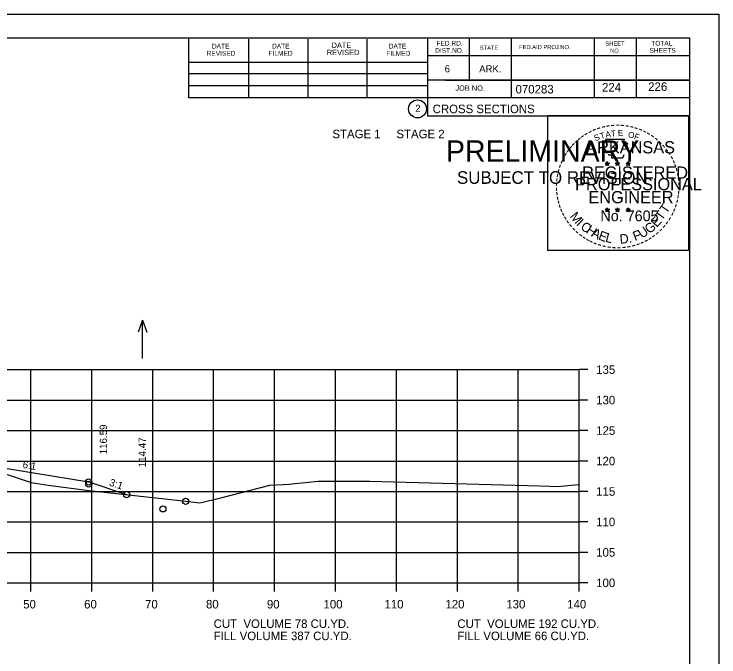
# Model space of a CAD drawing. Extents: x 1175611 to 1176402, y -433344 to -416213.
# Drawn here: x 1175828.2 to 1175943.9, y -416808.7 to -416703.2 of the extents above; entities that cross this region are included whole.
import ezdxf

# ---------------------------------------------------------------- set-up
doc = ezdxf.new("R2010")
doc.units = 0
for name, color, linetype in [('Default', 7, 'Continuous'), ('R_Axis', 7, 'Continuous'), ('R_Axis Annot', 7, 'Continuous'), ('R_Border', 7, 'Continuous'), ('R_Border Notes', 7, 'Continuous'), ('R_Border PE', 7, 'Continuous'), ('R_Border Prem', 7, 'Continuous'), ('R_Exist Surface', 7, 'Continuous'), ('R_Fin Surface', 7, 'Continuous'), ('R_Grid', 7, 'Continuous'), ('R_No Plot', 7, 'Continuous'), ('R_Water Annot', 7, 'Continuous'), ('R_Xsect Elev', 7, 'Continuous'), ('R_Xsect Slope', 7, 'Continuous')]:
    doc.layers.add(name, color=color, linetype=linetype)

msp = doc.modelspace()

# ---------------------------------------------------------------- linework, layer by layer
at = {"layer": 'R_Axis'}
for p, q in [((1175920.97, -416796.52), (1175920.97, -416761.52)), ((1175922.37, -416761.52), (1175920.97, -416761.52)), ((1175922.37, -416766.52), (1175920.97, -416766.52)), ((1175922.37, -416771.52), (1175920.97, -416771.52)), ((1175922.37, -416776.52), (1175920.97, -416776.52)), ((1175922.37, -416781.52), (1175920.97, -416781.52)), ((1175922.37, -416786.52), (1175920.97, -416786.52)), ((1175922.37, -416791.52), (1175920.97, -416791.52)), ((1175640.97, -416796.52), (1175920.97, -416796.52)), ((1175830.97, -416797.92), (1175830.97, -416796.52)), ((1175840.97, -416797.92), (1175840.97, -416796.52)), ((1175850.97, -416797.92), (1175850.97, -416796.52)), ((1175860.97, -416797.92), (1175860.97, -416796.52)), ((1175870.97, -416797.92), (1175870.97, -416796.52)), ((1175880.97, -416797.92), (1175880.97, -416796.52)), ((1175890.97, -416797.92), (1175890.97, -416796.52)), ((1175900.97, -416797.92), (1175900.97, -416796.52)), ((1175910.97, -416797.92), (1175910.97, -416796.52)), ((1175920.97, -416797.92), (1175920.97, -416796.52)), ((1175922.37, -416796.52), (1175920.97, -416796.52))]:
    msp.add_line(p, q, dxfattribs=at)
at = {"layer": 'R_Border'}
for p, q in [((1175622.97, -416707.06), (1175939.15, -416707.06)), ((1175856.89, -416716.94), (1175856.89, -416707.06)), ((1175866.75, -416716.94), (1175866.75, -416707.26)), ((1175876.51, -416716.94), (1175876.51, -416707.26)), ((1175886.19, -416716.94), (1175886.19, -416707.26)), ((1175896.05, -416707.06), (1175896.05, -416719.86)), ((1175902.89, -416707.06), (1175902.89, -416714)), ((1175909.83, -416707.06), (1175909.83, -416716.94)), ((1175923.41, -416707.06), (1175923.41, -416716.94)), ((1175930.35, -416707.06), (1175930.35, -416716.94)), ((1175939.15, -416912.52), (1175939.15, -416707.06)), ((1175939.15, -416710), (1175896.05, -416710)), ((1175939.15, -416709.98), (1175939.15, -416709.98)), ((1175856.89, -416711.08), (1175896.05, -416711.08)), ((1175856.89, -416712.94), (1175896.05, -416712.94)), ((1175939.15, -416714), (1175896.05, -416714)), ((1175899.01, -416714), (1175939.15, -416714)), ((1175856.89, -416716.94), (1175856.89, -416714.88)), ((1175856.89, -416714.88), (1175896.05, -416714.88)), ((1175939.15, -416716.94), (1175856.89, -416716.94)), ((1175896.05, -416719.86), (1175939.15, -416719.86))]:
    msp.add_line(p, q, dxfattribs=at)
msp.add_circle((1175894.44, -416718.73), 1.47, dxfattribs=at)
at = {"layer": 'R_Border PE'}
for p, q in [((1175925.23, -416727.62), (1175925.58, -416727.73)), ((1175925.23, -416727.62), (1175925.49, -416727.66)), ((1175925.23, -416727.62), (1175925.47, -416727.74)), ((1175925.37, -416728.03), (1175925.58, -416727.73)), ((1175925.37, -416728.03), (1175925.49, -416727.78)), ((1175925.37, -416728.03), (1175925.58, -416727.81)), ((1175925.58, -416727.36), (1175925.54, -416727.62)), ((1175925.58, -416727.73), (1175925.58, -416727.36)), ((1175925.58, -416727.36), (1175925.63, -416727.61)), ((1175925.93, -416727.62), (1175925.58, -416727.73)), ((1175925.8, -416728.03), (1175925.58, -416727.73)), ((1175925.8, -416728.03), (1175925.58, -416727.81)), ((1175925.93, -416727.62), (1175925.64, -416727.67)), ((1175925.8, -416728.03), (1175925.66, -416727.73)), ((1175925.93, -416727.62), (1175925.73, -416727.72)), ((1175926.9, -416727.62), (1175927.25, -416727.73)), ((1175926.9, -416727.62), (1175927.16, -416727.66)), ((1175926.9, -416727.62), (1175927.14, -416727.74)), ((1175927.04, -416728.03), (1175927.25, -416727.73)), ((1175927.04, -416728.03), (1175927.16, -416727.78)), ((1175927.04, -416728.03), (1175927.25, -416727.81)), ((1175927.25, -416727.36), (1175927.21, -416727.62)), ((1175927.25, -416727.73), (1175927.25, -416727.36)), ((1175927.25, -416727.36), (1175927.3, -416727.61)), ((1175927.6, -416727.62), (1175927.25, -416727.73)), ((1175927.47, -416728.03), (1175927.25, -416727.73)), ((1175927.47, -416728.03), (1175927.25, -416727.81)), ((1175927.6, -416727.62), (1175927.31, -416727.67)), ((1175927.47, -416728.03), (1175927.33, -416727.73)), ((1175927.6, -416727.62), (1175927.4, -416727.72)), ((1175928.67, -416727.63), (1175929.02, -416727.74)), ((1175928.67, -416727.63), (1175928.92, -416727.67)), ((1175928.67, -416727.63), (1175928.91, -416727.75)), ((1175928.8, -416728.04), (1175929.02, -416727.74)), ((1175928.8, -416728.04), (1175928.93, -416727.79)), ((1175928.8, -416728.04), (1175929.02, -416727.82)), ((1175929.02, -416727.38), (1175928.98, -416727.63)), ((1175929.02, -416727.74), (1175929.02, -416727.38)), ((1175929.02, -416727.38), (1175929.07, -416727.63)), ((1175929.36, -416727.63), (1175929.02, -416727.74)), ((1175929.23, -416728.04), (1175929.02, -416727.74)), ((1175929.23, -416728.04), (1175929.02, -416727.82)), ((1175929.36, -416727.63), (1175929.08, -416727.68)), ((1175929.23, -416728.04), (1175929.09, -416727.75)), ((1175929.36, -416727.63), (1175929.16, -416727.73)), ((1175925.23, -416735.19), (1175925.58, -416735.3)), ((1175925.23, -416735.19), (1175925.48, -416735.24)), ((1175925.23, -416735.19), (1175925.47, -416735.31)), ((1175925.36, -416735.6), (1175925.58, -416735.3)), ((1175925.58, -416734.94), (1175925.54, -416735.19)), ((1175925.58, -416735.3), (1175925.58, -416734.94)), ((1175925.58, -416734.94), (1175925.63, -416735.19)), ((1175925.93, -416735.19), (1175925.58, -416735.3)), ((1175925.79, -416735.6), (1175925.58, -416735.3)), ((1175925.93, -416735.19), (1175925.64, -416735.24)), ((1175925.79, -416735.6), (1175925.66, -416735.31)), ((1175925.93, -416735.19), (1175925.72, -416735.29)), ((1175926.9, -416735.19), (1175927.25, -416735.3)), ((1175926.9, -416735.19), (1175927.15, -416735.24)), ((1175926.9, -416735.19), (1175927.14, -416735.31)), ((1175927.03, -416735.6), (1175927.25, -416735.3)), ((1175927.25, -416734.94), (1175927.21, -416735.19)), ((1175927.25, -416735.3), (1175927.25, -416734.94)), ((1175927.25, -416734.94), (1175927.3, -416735.19)), ((1175927.6, -416735.19), (1175927.25, -416735.3)), ((1175927.46, -416735.6), (1175927.25, -416735.3)), ((1175927.6, -416735.19), (1175927.31, -416735.24)), ((1175927.46, -416735.6), (1175927.32, -416735.31)), ((1175927.6, -416735.19), (1175927.39, -416735.29)), ((1175928.67, -416735.2), (1175929.02, -416735.31)), ((1175928.67, -416735.2), (1175928.92, -416735.25)), ((1175928.67, -416735.2), (1175928.9, -416735.32)), ((1175928.8, -416735.61), (1175929.02, -416735.31)), ((1175929.02, -416734.95), (1175928.97, -416735.2)), ((1175929.02, -416735.31), (1175929.02, -416734.95)), ((1175929.02, -416734.95), (1175929.06, -416735.2)), ((1175929.36, -416735.2), (1175929.02, -416735.31)), ((1175929.23, -416735.61), (1175929.02, -416735.31)), ((1175929.36, -416735.2), (1175929.08, -416735.25)), ((1175929.23, -416735.61), (1175929.09, -416735.32)), ((1175929.36, -416735.2), (1175929.16, -416735.3)), ((1175925.36, -416735.6), (1175925.49, -416735.35)), ((1175925.36, -416735.6), (1175925.58, -416735.38)), ((1175925.79, -416735.6), (1175925.58, -416735.38)), ((1175927.03, -416735.6), (1175927.16, -416735.35)), ((1175927.03, -416735.6), (1175927.25, -416735.38)), ((1175927.46, -416735.6), (1175927.25, -416735.38)), ((1175928.8, -416735.61), (1175928.93, -416735.36)), ((1175928.8, -416735.61), (1175929.01, -416735.39)), ((1175929.23, -416735.61), (1175929.01, -416735.39))]:
    msp.add_line(p, q, dxfattribs=at)
for points in [[(1175925.28, -416723.74), (1175925.54, -416724.57)], [(1175928.79, -416724.66), (1175928.93, -416724.38), (1175928.24, -416724.4), (1175928.39, -416723.74), (1175925.28, -416723.74)], [(1175925.77, -416726.16), (1175925.77, -416726.25), (1175926.33, -416726.27), (1175926.28, -416726.74), (1175928.15, -416726.74), (1175928.35, -416726.21)], [(1175925.58, -416727.36), (1175925.8, -416728.03), (1175925.23, -416727.62), (1175925.93, -416727.62), (1175925.37, -416728.03), (1175925.58, -416727.36)], [(1175927.25, -416727.36), (1175927.47, -416728.03), (1175926.9, -416727.62), (1175927.6, -416727.62), (1175927.04, -416728.03), (1175927.25, -416727.36)], [(1175929.02, -416727.38), (1175929.23, -416728.04), (1175928.67, -416727.63), (1175929.36, -416727.63), (1175928.8, -416728.04), (1175929.02, -416727.38)], [(1175925.58, -416734.94), (1175925.79, -416735.6), (1175925.23, -416735.19), (1175925.93, -416735.19), (1175925.36, -416735.6), (1175925.58, -416734.94)], [(1175927.25, -416734.94), (1175927.46, -416735.6), (1175926.9, -416735.19), (1175927.6, -416735.19), (1175927.03, -416735.6), (1175927.25, -416734.94)], [(1175929.02, -416734.95), (1175929.23, -416735.61), (1175928.67, -416735.2), (1175929.36, -416735.2), (1175928.8, -416735.61), (1175929.02, -416734.95)]]:
    msp.add_lwpolyline(points, dxfattribs=at)
for centre, radius in [((1175925.58, -416727.73), 0.172), ((1175925.58, -416727.73), 0.145), ((1175925.58, -416727.73), 0.116), ((1175925.58, -416727.73), 0.0991), ((1175925.58, -416727.73), 0.0747), ((1175925.58, -416727.73), 0.0495), ((1175925.58, -416727.73), 0.0296), ((1175927.25, -416727.73), 0.172), ((1175927.25, -416727.73), 0.145), ((1175927.25, -416727.73), 0.116), ((1175927.25, -416727.73), 0.0991), ((1175927.25, -416727.73), 0.0747), ((1175927.25, -416727.73), 0.0495), ((1175927.25, -416727.73), 0.0296), ((1175929.02, -416727.74), 0.172), ((1175929.02, -416727.74), 0.145), ((1175929.02, -416727.74), 0.116), ((1175929.02, -416727.74), 0.0991), ((1175929.02, -416727.74), 0.0747), ((1175929.02, -416727.74), 0.0495), ((1175929.02, -416727.74), 0.0296), ((1175925.58, -416735.3), 0.172), ((1175925.58, -416735.3), 0.145), ((1175925.58, -416735.3), 0.116), ((1175925.58, -416735.3), 0.0991), ((1175925.58, -416735.3), 0.0747), ((1175925.58, -416735.3), 0.0495), ((1175925.58, -416735.3), 0.0296), ((1175927.25, -416735.3), 0.172), ((1175927.25, -416735.3), 0.145), ((1175927.25, -416735.3), 0.116), ((1175927.25, -416735.3), 0.0991), ((1175927.25, -416735.3), 0.0747), ((1175927.25, -416735.3), 0.0495), ((1175927.25, -416735.3), 0.0296), ((1175929.01, -416735.31), 0.172), ((1175929.01, -416735.31), 0.145), ((1175929.01, -416735.31), 0.116), ((1175929.01, -416735.31), 0.0991), ((1175929.01, -416735.31), 0.0747), ((1175929.01, -416735.31), 0.0495), ((1175929.01, -416735.31), 0.0296)]:
    msp.add_circle(centre, radius, dxfattribs=at)
at = {"layer": 'R_Exist Surface'}
msp.add_lwpolyline([(1175823.16, -416777.44), (1175831.01, -416780.06), (1175833.81, -416780.48), (1175840.56, -416781.34), (1175854.9, -416782.97), (1175858.69, -416783.39), (1175862.14, -416782.58), (1175870.2, -416780.51), (1175872.32, -416780.39), (1175873.34, -416780.31), (1175874.34, -416780.23), (1175878.1, -416779.81), (1175884.19, -416779.84), (1175886.62, -416779.84), (1175914.48, -416780.62), (1175917.81, -416780.71), (1175918.04, -416780.67), (1175920.81, -416780.4)], dxfattribs=at)
at = {"layer": 'R_Fin Surface'}
msp.add_lwpolyline([(1175716.98, -416780.07), (1175721.47, -416781.8), (1175738.2, -416777.61), (1175743.47, -416776.3), (1175749.47, -416776.06), (1175751.47, -416776.02), (1175780.97, -416775.43), (1175810.47, -416776.02), (1175812.47, -416776.06), (1175818.47, -416776.3), (1175826.75, -416777.67), (1175840.47, -416779.96), (1175846.69, -416782.04)], dxfattribs=at)
at = {"layer": 'R_Grid'}
for p, q in [((1175640.97, -416761.52), (1175920.97, -416761.52)), ((1175830.97, -416796.52), (1175830.97, -416761.52)), ((1175840.97, -416796.52), (1175840.97, -416761.52)), ((1175850.97, -416796.52), (1175850.97, -416761.52)), ((1175860.97, -416796.52), (1175860.97, -416761.52)), ((1175870.97, -416796.52), (1175870.97, -416761.52)), ((1175880.97, -416796.52), (1175880.97, -416761.52)), ((1175890.97, -416796.52), (1175890.97, -416761.52)), ((1175900.97, -416796.52), (1175900.97, -416761.52)), ((1175910.97, -416796.52), (1175910.97, -416761.52)), ((1175920.97, -416796.52), (1175920.97, -416761.52)), ((1175640.97, -416766.52), (1175920.97, -416766.52)), ((1175640.97, -416771.52), (1175920.97, -416771.52)), ((1175640.97, -416776.52), (1175920.97, -416776.52)), ((1175640.97, -416781.52), (1175920.97, -416781.52)), ((1175640.97, -416786.52), (1175920.97, -416786.52)), ((1175640.97, -416791.52), (1175920.97, -416791.52)), ((1175640.97, -416796.52), (1175920.97, -416796.52))]:
    msp.add_line(p, q, dxfattribs=at)
at = {"layer": 'R_No Plot'}
msp.add_line((1175610.57, -416703.17), (1175943.91, -416703.17), dxfattribs=at)
for points in [[(1175610.57, -416703.17), (1175943.91, -416703.17), (1175943.91, -416916.51), (1175610.57, -416916.51)], [(1175915.82, -416719.83), (1175938.92, -416719.83), (1175938.92, -416741.98), (1175915.82, -416741.98)]]:
    msp.add_lwpolyline(points, close=True, dxfattribs=at)
for centre in [(1175840.47, -416779.96), (1175840.47, -416780.32), (1175846.69, -416782.04), (1175846.69, -416782.04), (1175856.37, -416783.13), (1175852.64, -416784.38)]:
    msp.add_circle(centre, 0.5, dxfattribs=at)
at = {"layer": 'R_Water Annot'}
for p, q in [((1175849.28, -416753.43), (1175848.58, -416755.35)), ((1175849.28, -416759.71), (1175849.28, -416753.43)), ((1175849.28, -416753.43), (1175849.98, -416755.35))]:
    msp.add_line(p, q, dxfattribs=at)

# ---------------------------------------------------------------- texts
at = {"layer": 'Default'}
for s, p in [('STAGE 1     STAGE 2', (1175880.47, -416723.54)), ('CUT  VOLUME 78 CU.YD.', (1175860.97, -416803.92)), ('CUT  VOLUME 192 CU.YD.', (1175900.97, -416803.92)), ('FILL VOLUME 387 CU.YD.', (1175860.97, -416805.92)), ('FILL VOLUME 66 CU.YD.', (1175900.97, -416805.92))]:
    msp.add_text(s, height=1.4, dxfattribs=at).set_placement(p)
at = {"layer": 'R_Axis Annot'}
for s, p in [('135', (1175923.77, -416762.22)), ('130', (1175923.77, -416767.22)), ('125', (1175923.77, -416772.22)), ('120', (1175923.77, -416777.22)), ('115', (1175923.77, -416782.22)), ('110', (1175923.77, -416787.22)), ('105', (1175923.77, -416792.22)), ('100', (1175923.77, -416797.22)), ('50', (1175829.71, -416800.72)), ('60', (1175839.71, -416800.72)), ('70', (1175849.71, -416800.72)), ('80', (1175859.71, -416800.72)), ('90', (1175869.71, -416800.72)), ('100', (1175879.01, -416800.72)), ('110', (1175889.01, -416800.72)), ('120', (1175899.01, -416800.72)), ('130', (1175909.01, -416800.72)), ('140', (1175919.01, -416800.72))]:
    msp.add_text(s, height=1.4, dxfattribs=at).set_placement(p)
at = {"layer": 'R_Border'}
for s, height, p in [('TOTAL', 0.782, (1175932.79, -416708.34)), ('DATE', 0.782, (1175860.69, -416708.82)), ('DATE', 0.782, (1175870.55, -416708.82)), ('DATE', 0.879, (1175880.33, -416708.72)), ('DATE', 0.782, (1175889.71, -416708.82)), ('FED.RD.', 0.782, (1175897.53, -416708.34)), ('STATE', 0.684, (1175904.65, -416709.02)), ('FED.AID PROJ.NO.', 0.684, (1175911.11, -416708.92)), ('SHEET', 0.684, (1175925.27, -416708.34)), ('REVISED', 0.782, (1175859.81, -416710)), ('FILMED', 0.782, (1175869.97, -416710)), ('REVISED', 0.879, (1175879.55, -416709.9)), ('FILMED', 0.782, (1175889.31, -416710)), ('DIST.NO.', 0.782, (1175897.33, -416709.52)), ('NO.', 0.684, (1175926.05, -416709.52)), ('SHEETS', 0.782, (1175932.51, -416709.52)), ('6', 1.17, (1175898.89, -416712.74)), ('ARK.', 1.172, (1175904.55, -416712.74)), ('JOB NO.', 0.879, (1175900.65, -416715.76)), ('070283', 1.4, (1175910.53, -416716.2)), ('2', 1.17, (1175894.06, -416719.21)), ('CROSS SECTIONS', 1.4, (1175896.92, -416719.43))]:
    msp.add_text(s, height=height, rotation=360, dxfattribs=at).set_placement(p)
at = {"layer": 'R_Border Notes'}
for s, p in [('224', (1175924.72, -416715.88)), ('226', (1175932.3, -416715.77))]:
    msp.add_text(s, height=1.4, dxfattribs=at).set_placement(p)
at = {"layer": 'R_Border PE'}
for s, height, rotation, p in [('-', 1.6, 10.2193, (1175925.45, -416722.21)), ('-', 1.6, 5.8968, (1175926.18, -416722.1)), ('-', 1.6, 0.1862, (1175926.95, -416722.03)), ('-', 1.6, 357.743, (1175927.67, -416722.04)), ('-', 1.6, 352.1617, (1175928.42, -416722.1)), ('-', 1.6, 28.7918, (1175922.76, -416723.2)), ('-', 1.6, 24.3072, (1175923.39, -416722.88)), ('-', 1.6, 19.1761, (1175924.02, -416722.61)), ('T', 1, 16.4036, (1175924.54, -416723.73)), ('-', 1.6, 13.6301, (1175924.77, -416722.37)), ('A', 1, 11.2132, (1175925.37, -416723.48)), ('T', 1, 6.0228, (1175926.22, -416723.31)), ('E', 1, 0.8323, (1175927.32, -416723.2)), ('O', 1, 350.4515, (1175928.93, -416723.41)), ('-', 1.6, 347.2049, (1175929.14, -416722.21)), ('-', 1.6, 342.3362, (1175929.77, -416722.37)), ('-', 1.6, 337.8551, (1175930.51, -416722.59)), ('-', 1.6, 334.1211, (1175931.14, -416722.86)), ('-', 1.6, 329.6409, (1175931.72, -416723.14)), ('-', 1.6, 38.9507, (1175921.1, -416724.34)), ('-', 1.6, 36.2317, (1175921.58, -416723.96)), ('-', 1.6, 34.0636, (1175922.16, -416723.57)), ('S', 1, 21.594, (1175923.63, -416724.06)), ('F', 1, 340.0707, (1175929.88, -416723.64)), ('-', 1.6, 325.8627, (1175932.36, -416723.5)), ('-', 1.6, 320.5297, (1175932.97, -416723.93)), ('-', 1.6, 50.6142, (1175919.82, -416725.72)), ('-', 1.6, 48.423, (1175920.22, -416725.24)), ('-', 1.6, 42.9622, (1175920.67, -416724.76)), ('ARKANSAS', 2, 360, (1175922.13, -416726.03)), ('-', 1.6, 315.5786, (1175933.57, -416724.42)), ('-', 1.6, 309.8797, (1175934.14, -416724.97)), ('-', 1.6, 58.0706, (1175919.08, -416726.82)), ('-', 1.6, 54.2325, (1175919.41, -416726.29)), ('-', 1.6, 306.6522, (1175934.66, -416725.57)), ('-', 1.4, 303.6753, (1175935.15, -416726.14)), ('-', 1.6, 67.7743, (1175918.51, -416728.04)), ('-', 1.6, 62.8713, (1175918.77, -416727.43)), ('-', 1.6, 299.6684, (1175935.47, -416726.74)), ('-', 1.6, 294.6628, (1175935.79, -416727.36)), ('-', 1.6, 72.3945, (1175918.29, -416728.67)), ('REGISTERED', 2, 360, (1175921.45, -416730.18)), ('DWB', 0.01, 360, (1175925.57, -416727.73)), ('DWB', 0.01, 360, (1175927.24, -416727.73)), ('DWB', 0.01, 360, (1175929, -416727.75)), ('-', 1.6, 290.5728, (1175936.05, -416727.93)), ('-', 1.6, 81.2013, (1175917.96, -416730.1)), ('-', 1.6, 75.461, (1175918.09, -416729.39)), ('-', 1.6, 285.1233, (1175936.28, -416728.51)), ('-', 1.6, 280.5493, (1175936.48, -416729.26)), ('-', 1.6, 85.1863, (1175917.89, -416730.79)), ('PROFESSIONAL', 2, 360, (1175920.3, -416732.08)), ('-', 1.6, 276.5962, (1175936.65, -416730.02)), ('-', 1.6, 94.1959, (1175917.9, -416732.22)), ('-', 1.6, 89.0622, (1175917.86, -416731.49)), ('-', 1.6, 274.3301, (1175936.71, -416730.75)), ('-', 1.6, 269.9407, (1175936.74, -416731.38)), ('-', 1.6, 98.9479, (1175917.97, -416732.88)), ('ENGINEER', 2, 360, (1175922.49, -416734.21)), ('-', 1.6, 260.9953, (1175936.65, -416732.7)), ('-', 1.6, 263.5172, (1175936.72, -416732.04)), ('-', 1.6, 101.7149, (1175918.1, -416733.62)), ('-', 1.6, 105.4578, (1175918.27, -416734.21)), ('T', 1.54, 55.055, (1175935.3, -416736.04)), ('-', 1.6, 255.7626, (1175936.54, -416733.38)), ('-', 1.6, 109.0874, (1175918.48, -416734.84)), ('-', 1.6, 114.0643, (1175918.73, -416735.44)), ('DWB', 0.01, 360, (1175925.56, -416735.31)), ('DWB', 0.01, 360, (1175927.23, -416735.31)), ('DWB', 0.01, 360, (1175929, -416735.32)), ('T', 1.54, 55.055, (1175934.57, -416737.16)), ('-', 1.6, 247.8887, (1175936.14, -416734.77)), ('-', 1.6, 252.8681, (1175936.36, -416734.1)), ('-', 1.6, 115.7289, (1175919.04, -416736.06)), ('-', 1.6, 120.4471, (1175919.4, -416736.64)), ('M', 1.54, 308.9175, (1175919.35, -416736.41)), ('No. 7605', 1.757, 360, (1175924.46, -416737.16)), ('E', 1.54, 48.7313, (1175933.72, -416738.28)), ('-', 1.6, 244.6197, (1175935.87, -416735.4)), ('-', 1.6, 125.8934, (1175919.8, -416737.2)), ('-', 1.6, 130.7181, (1175920.26, -416737.75)), ('I', 1.54, 316.4636, (1175920.39, -416737.73)), ('C', 1.54, 324.0197, (1175921.06, -416738.35)), ('G', 1.54, 38.2173, (1175932.47, -416739.3)), ('-', 1.6, 233.8452, (1175935.08, -416736.8)), ('-', 1.6, 239.0712, (1175935.48, -416736.15)), ('-', 1.6, 134.2238, (1175920.78, -416738.3)), ('-', 1.6, 138.9338, (1175921.3, -416738.76)), ('H', 1.54, 327.5342, (1175921.97, -416739.01)), ('A', 1.54, 332.5513, (1175922.83, -416739.55)), ('E', 1.54, 339.2068, (1175923.99, -416740.11)), ('F', 1.54, 20.8202, (1175930.13, -416740.43)), ('U', 1.54, 34.4052, (1175931.27, -416740.04)), ('-', 1.6, 225.7653, (1175934.17, -416737.93)), ('-', 1.6, 231.2538, (1175934.65, -416737.37)), ('-', 1.6, 144.6463, (1175921.86, -416739.17)), ('-', 1.6, 148.0898, (1175922.42, -416739.54)), ('L', 1.54, 346.2929, (1175925.18, -416740.53)), ('D.', 1.54, 5.2602, (1175927.68, -416740.87)), ('-', 1.6, 212.2491, (1175932.56, -416739.3)), ('-', 1.6, 215.7363, (1175933.1, -416738.91)), ('-', 1.6, 221.0851, (1175933.65, -416738.44)), ('-', 1.6, 151.5704, (1175923, -416739.87)), ('-', 1.6, 154.6002, (1175923.52, -416740.11)), ('-', 1.6, 158.5612, (1175924.15, -416740.37)), ('-', 1.6, 162.7983, (1175924.83, -416740.58)), ('-', 1.6, 195.4743, (1175930.09, -416740.48)), ('-', 1.6, 200.7184, (1175930.76, -416740.24)), ('-', 1.6, 204.2516, (1175931.38, -416739.97)), ('-', 1.6, 207.3568, (1175932.01, -416739.65)), ('-', 1.6, 167.5555, (1175925.55, -416740.74)), ('-', 1.6, 173.1155, (1175926.32, -416740.85)), ('-', 1.6, 176.5183, (1175927.07, -416740.91)), ('-', 1.6, 181.5918, (1175927.81, -416740.89)), ('-', 1.6, 185.8167, (1175928.62, -416740.81)), ('-', 1.6, 191.2858, (1175929.36, -416740.68))]:
    msp.add_text(s, height=height, rotation=rotation, dxfattribs=at).set_placement(p)
at = {"layer": 'R_Border Prem'}
for s, height, p in [('PRELIMINARY', 3.5, (1175899.1, -416727.4)), ('DWB', 0.01, (1175899.85, -416725.55)), ('SUBJECT TO REVISION', 2.0751, (1175900.91, -416731.03))]:
    msp.add_text(s, height=height, rotation=360, dxfattribs=at).set_placement(p)
at = {"layer": 'R_Xsect Elev'}
for s, p in [('116.59', (1175843.47, -416775.43)), ('114.47', (1175849.84, -416777.55))]:
    msp.add_text(s, height=1.2, rotation=90, dxfattribs=at).set_placement(p)
at = {"layer": 'R_Xsect Slope'}
for s, rotation, p in [('6:1', 350.5377, (1175829.55, -416777.64)), ('3:1', 341.5651, (1175843.74, -416780.52))]:
    msp.add_text(s, height=1.2, rotation=rotation, dxfattribs=at).set_placement(p)

doc.saveas('drawing.dxf')
